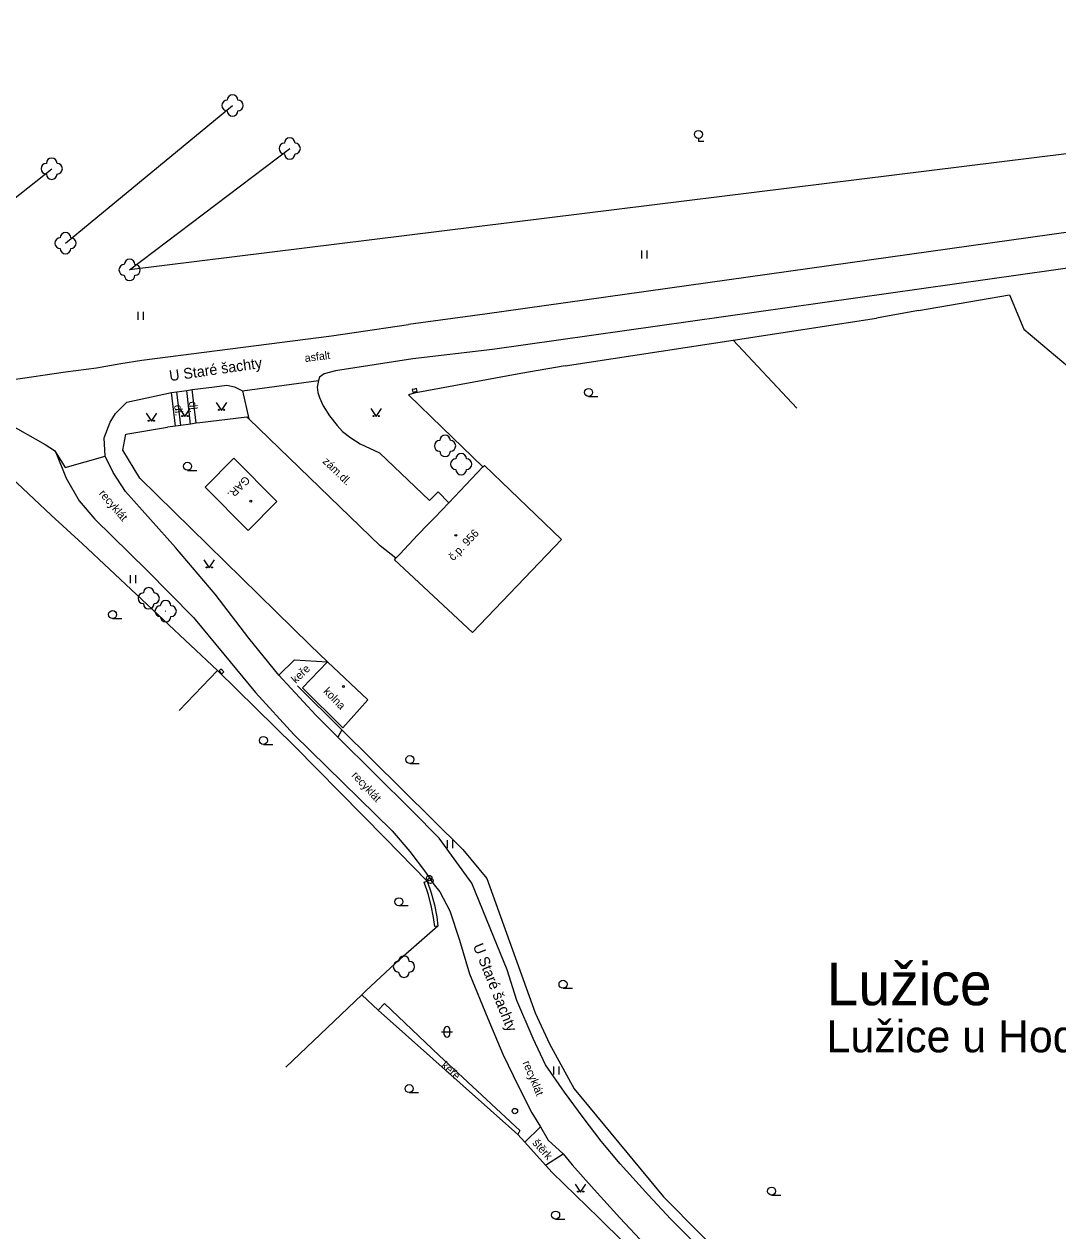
# Model space of a CAD drawing. Extents: x -577457 to -568404, y -1208466 to -1201387.
# Drawn here: x -569289.6 to -569192.7, y -1204335 to -1204221.9 of the extents above; entities that cross this region are included whole.
import ezdxf

# ---------------------------------------------------------------- set-up
doc = ezdxf.new("R2010")
doc.units = 0
for name, color, linetype in [('BUDOVY_MĚŘ', 7, 'Continuous'), ('BUDOVY_NEMĚŘ', 7, 'Continuous'), ('NÁZEV_K_Ú', 7, 'Continuous'), ('NÁZVY_SÍDEL_JEDNOTKY', 7, 'Continuous'), ('NÁZVY_ULIC_TOK_SMĚR', 7, 'Continuous'), ('OBVOD_PILÍŘE', 7, 'Continuous'), ('POMOC_POPIS', 7, 'Continuous'), ('ROZHRANÍ_PLOCH', 7, 'Continuous'), ('ZELEŇ', 7, 'Continuous'), ('ZN_BUDOV', 7, 'Continuous'), ('ZN_DOPLŇKOVÉ', 7, 'Continuous'), ('ZN_KULTUR', 7, 'Continuous'), ('Č_POPIS_ORIENT', 7, 'Continuous')]:
    doc.layers.add(name, color=color, linetype=linetype)

msp = doc.modelspace()

# ---------------------------------------------------------------- linework, layer by layer
at = {"layer": 'BUDOVY_MĚŘ'}
for points in [[(-569269.93, -1204262.59), (-569272.63, -1204265.31), (-569268.61, -1204269.37), (-569265.91, -1204266.65), (-569269.93, -1204262.59)], [(-569249.81, -1204266.78), (-569246.62, -1204263.4)], [(-569251.11, -1204268.15), (-569249.81, -1204266.78)], [(-569252.69, -1204269.79), (-569251.77, -1204268.83)], [(-569254.76, -1204271.97), (-569254.4, -1204271.6)], [(-569254.9, -1204272.12), (-569254.76, -1204271.97)], [(-569261.18, -1204281.68), (-569263.51, -1204284.12), (-569259.72, -1204287.87)]]:
    msp.add_lwpolyline(points, dxfattribs=at)
at = {"layer": 'BUDOVY_NEMĚŘ'}
for points in [[(-569246.62, -1204263.4), (-569246.45, -1204263.28), (-569239.24, -1204270.22), (-569247.59, -1204278.94), (-569254.9, -1204272.12)], [(-569261.18, -1204281.68), (-569257.39, -1204285.23), (-569259.72, -1204287.87)]]:
    msp.add_lwpolyline(points, dxfattribs=at)
at = {"layer": 'OBVOD_PILÍŘE'}
for points in [[(-569253.02, -1204256.12), (-569253.22, -1204256.16), (-569253.16, -1204256.41), (-569252.77, -1204256.32), (-569252.83, -1204256.07), (-569253.02, -1204256.12)], [(-569271.02, -1204282.5), (-569271.16, -1204282.36), (-569271.32, -1204282.52), (-569271.06, -1204282.8), (-569270.89, -1204282.63), (-569271.02, -1204282.5)]]:
    msp.add_lwpolyline(points, dxfattribs=at)
at = {"layer": 'ROZHRANÍ_PLOCH'}
for points in [[(-569069.28, -1204232.47), (-569092.06, -1204234.84), (-569137.33, -1204237.75), (-569164.21, -1204240.2), (-569177.67, -1204242.79), (-569245.72, -1204252.43), (-569253.17, -1204253.29)], [(-569178.19, -1204239.52), (-569246.44, -1204249.1), (-569253.59, -1204250.06)], [(-569296.17, -1204255.64), (-569290.8, -1204255.26), (-569285.72, -1204254.52), (-569282.82, -1204254.12), (-569280.54, -1204253.73), (-569278.56, -1204253.43), (-569260.79, -1204251.15), (-569253.59, -1204250.06)], [(-569253.17, -1204253.29), (-569260.43, -1204254.42), (-569261.48, -1204254.69), (-569261.92, -1204255), (-569262, -1204255.31)], [(-569273.84, -1204256.18), (-569271.74, -1204255.9), (-569270.59, -1204255.76), (-569269.88, -1204255.92), (-569269.12, -1204256.28)], [(-569269.12, -1204256.28), (-569262, -1204255.31)], [(-569262, -1204255.31), (-569262.13, -1204255.95), (-569262.08, -1204256.45), (-569261.91, -1204256.9), (-569261.57, -1204257.7), (-569260.99, -1204258.64), (-569260.27, -1204259.53), (-569259.76, -1204260.1), (-569258.99, -1204260.69), (-569258.1, -1204261.26), (-569256.3, -1204262.1), (-569251.62, -1204266.57), (-569250.8, -1204265.76), (-569249.81, -1204266.78)], [(-569282, -1204262.41), (-569282.09, -1204260.69), (-569281.53, -1204259.24), (-569281.04, -1204258.42), (-569279.98, -1204257.35), (-569275.78, -1204256.46)], [(-569275.78, -1204256.46), (-569275.29, -1204256.39)], [(-569275.4, -1204259.6), (-569275.78, -1204256.46)], [(-569275.29, -1204256.39), (-569274.34, -1204256.25)], [(-569274.9, -1204259.53), (-569275.29, -1204256.39)], [(-569274.34, -1204256.25), (-569273.84, -1204256.18)], [(-569274, -1204259.4), (-569274.34, -1204256.25)], [(-569273.46, -1204259.33), (-569273.84, -1204256.18)], [(-569269.12, -1204256.28), (-569268.54, -1204258.92)], [(-569316.19, -1204263.14), (-569316.41, -1204261.89), (-569316.16, -1204260.96), (-569315.88, -1204260.27), (-569315.21, -1204259.83), (-569314.25, -1204259.72), (-569301.88, -1204259.13), (-569295.6, -1204258.7), (-569292.54, -1204258.66), (-569291.6, -1204258.73), (-569291.16, -1204259.32), (-569287.61, -1204261.31), (-569286.76, -1204261.89), (-569286.62, -1204262.08)], [(-569286.62, -1204262.08), (-569285.66, -1204264.48), (-569284.44, -1204266.59), (-569282.96, -1204268.32), (-569278.08, -1204273.08), (-569273.73, -1204277.53), (-569270.88, -1204280.96), (-569267.9, -1204284.56), (-569264.32, -1204288.5), (-569255.11, -1204297.52), (-569253.45, -1204299.46), (-569252, -1204301.4), (-569251.16, -1204302.58), (-569250.65, -1204303.22), (-569249.71, -1204305.01), (-569248.79, -1204307.77), (-569247.87, -1204310.92), (-569246.13, -1204315.09), (-569244.73, -1204318.43), (-569243.28, -1204321.46), (-569242.02, -1204323.94), (-569241.21, -1204325.24)], [(-569286.62, -1204262.08), (-569285.75, -1204263.46), (-569282, -1204262.41)], [(-569265.72, -1204282.93), (-569268.54, -1204279.47), (-569271.7, -1204275.35), (-569275.42, -1204270.98), (-569280.08, -1204265.73), (-569281.26, -1204263.93), (-569282, -1204262.41)], [(-569260.2, -1204288.73), (-569262.27, -1204286.68), (-569265.72, -1204282.93)], [(-569184.14, -1204376.82), (-569197.15, -1204364.82), (-569203.42, -1204358.99), (-569212.01, -1204350.85), (-569219.63, -1204343.37), (-569224.16, -1204338.79), (-569228.99, -1204333.9), (-569231.1, -1204331.65), (-569233.74, -1204328.71), (-569235.52, -1204326.61), (-569237.22, -1204324.38), (-569238.97, -1204322), (-569240.75, -1204319.45), (-569241.89, -1204316.97), (-569243.43, -1204313.43), (-569244.34, -1204310.55), (-569245.58, -1204307.47), (-569247.64, -1204302.42), (-569250.7, -1204298.21), (-569253.27, -1204295.6), (-569260.2, -1204288.73)], [(-569242.68, -1204326.7), (-569241.21, -1204325.24)], [(-569241.21, -1204325.24), (-569240.49, -1204326.49), (-569239.08, -1204327.77)], [(-569240.73, -1204328.85), (-569239.08, -1204327.77)], [(-569239.08, -1204327.77), (-569238.23, -1204328.8), (-569236.18, -1204331.14), (-569233.79, -1204333.77), (-569231.88, -1204335.81), (-569226, -1204341.17), (-569221.65, -1204345.17), (-569218.13, -1204348.8)]]:
    msp.add_lwpolyline(points, dxfattribs=at)
at = {"layer": 'ZELEŇ'}
for points in [[(-569101.06, -1204221.93), (-569106.5, -1204225.79), (-569136.42, -1204227.22), (-569279.71, -1204244.96)], [(-569285.71, -1204242.45), (-569270.06, -1204229.55)], [(-569279.71, -1204244.96), (-569264.71, -1204233.58)], [(-569303.2, -1204248.29), (-569287.01, -1204235.48)], [(-569265.72, -1204282.93), (-569264.26, -1204281.51), (-569261.18, -1204281.68)], [(-569259.82, -1204288.07), (-569260.2, -1204288.73)], [(-569256.42, -1204314.31), (-569255.82, -1204313.69), (-569250.71, -1204318.58), (-569243.16, -1204325.59), (-569243.34, -1204325.97)]]:
    msp.add_lwpolyline(points, dxfattribs=at)
for centre in [(-569270.06, -1204229.55), (-569264.71, -1204233.58), (-569287.01, -1204235.48), (-569285.71, -1204242.45), (-569279.71, -1204244.96), (-569250.15, -1204261.45), (-569248.64, -1204263.16), (-569277.92, -1204275.73), (-569276.33, -1204276.94), (-569254, -1204310.25)]:
    msp.add_circle(centre, 0.0005, dxfattribs=at)
for centre, start, end in [((-569270.06, -1204229.05), 0, 180), ((-569270.56, -1204229.55), 90, 270), ((-569269.56, -1204229.55), 270, 90), ((-569270.06, -1204230.05), 180, 360), ((-569265.21, -1204233.58), 90, 270), ((-569264.71, -1204233.08), 0, 180), ((-569264.21, -1204233.58), 270, 90), ((-569287.01, -1204234.98), 0, 180), ((-569264.71, -1204234.08), 180, 360), ((-569287.51, -1204235.48), 90, 270), ((-569286.51, -1204235.48), 270, 90), ((-569287.01, -1204235.98), 180, 360), ((-569286.21, -1204242.45), 90, 270), ((-569285.71, -1204241.95), 0, 180), ((-569285.21, -1204242.45), 270, 90), ((-569285.71, -1204242.95), 180, 360), ((-569280.21, -1204244.96), 90, 270), ((-569279.71, -1204244.46), 0, 180), ((-569279.21, -1204244.96), 270, 90), ((-569279.71, -1204245.46), 180, 360), ((-569250.15, -1204260.95), 0, 180), ((-569250.65, -1204261.45), 90, 270), ((-569249.65, -1204261.45), 270, 90), ((-569250.15, -1204261.95), 180, 360), ((-569249.14, -1204263.16), 90, 270), ((-569248.64, -1204262.66), 0, 180), ((-569248.14, -1204263.16), 270, 90), ((-569248.64, -1204263.66), 180, 360), ((-569278.42, -1204275.73), 90, 270), ((-569277.92, -1204275.23), 0, 180), ((-569277.42, -1204275.73), 270, 90), ((-569277.92, -1204276.23), 180, 360), ((-569276.33, -1204276.44), 0, 180), ((-569276.83, -1204276.94), 90, 270), ((-569276.33, -1204277.44), 180, 360), ((-569275.83, -1204276.94), 270, 90), ((-569254.5, -1204310.25), 90, 270), ((-569254, -1204309.75), 0, 180), ((-569253.5, -1204310.25), 270, 90), ((-569254, -1204310.75), 180, 360)]:
    msp.add_arc(centre, 0.5, start, end, dxfattribs=at)
at = {"layer": 'ZN_BUDOV'}
for centre in [(-569268.36, -1204266.63), (-569249.15, -1204269.83), (-569259.68, -1204283.99)]:
    msp.add_circle(centre, 0.0875, dxfattribs=at)
at = {"layer": 'ZN_DOPLŇKOVÉ'}
for points in [[(-569205.79, -1204248.76), (-569197.28, -1204247.28)], [(-569197.28, -1204247.28), (-569195.91, -1204250.5), (-569185.84, -1204259.02)], [(-569205.79, -1204248.76), (-569209.74, -1204249.49)], [(-569223.15, -1204251.55), (-569209.74, -1204249.49)], [(-569238.89, -1204253.96), (-569223.15, -1204251.55)], [(-569223.15, -1204251.55), (-569217.18, -1204257.9)], [(-569243.05, -1204254.66), (-569253.06, -1204256.51)], [(-569238.89, -1204253.96), (-569243.05, -1204254.66)], [(-569253.06, -1204256.51), (-569253.59, -1204256.68), (-569250.42, -1204259.74), (-569246.62, -1204263.4)], [(-569274, -1204259.4), (-569274.9, -1204259.53)], [(-569273.46, -1204259.33), (-569274, -1204259.4)], [(-569273.12, -1204259.28), (-569273.46, -1204259.33)], [(-569268.71, -1204258.77), (-569273.12, -1204259.28)], [(-569268.54, -1204258.92), (-569268.71, -1204258.77)], [(-569254.76, -1204271.97), (-569256.24, -1204270.82), (-569268.54, -1204258.92)], [(-569264.41, -1204278.53), (-569278.75, -1204264.48), (-569280.34, -1204261.86), (-569280.05, -1204260.35), (-569276.15, -1204259.7)], [(-569275.4, -1204259.6), (-569276.15, -1204259.7)], [(-569274.9, -1204259.53), (-569275.4, -1204259.6)], [(-569287.07, -1204267.95), (-569292.96, -1204262.42), (-569316.19, -1204263.14)], [(-569287.07, -1204267.95), (-569284.12, -1204270.64)], [(-569251.77, -1204268.83), (-569251.11, -1204268.15)], [(-569271.48, -1204282.49), (-569284.12, -1204270.64)], [(-569254.4, -1204271.6), (-569252.69, -1204269.79)], [(-569264.41, -1204278.53), (-569262.8, -1204280.13)], [(-569261.18, -1204281.68), (-569262.8, -1204280.13)], [(-569271.48, -1204282.49), (-569275.05, -1204286.24)], [(-569251.82, -1204302.22), (-569255.77, -1204298.22), (-569264.27, -1204289.59), (-569271.48, -1204282.49)], [(-569263.98, -1204283.94), (-569259.82, -1204288.07)], [(-569259.82, -1204288.07), (-569248.5, -1204299.28), (-569246.24, -1204301.98), (-569241.71, -1204314.57)], [(-569250.82, -1204306.46), (-569251.12, -1204306.49), (-569251.23, -1204305.65), (-569251.44, -1204304.52), (-569251.73, -1204303.42), (-569252.1, -1204302.33), (-569251.82, -1204302.22)], [(-569251.82, -1204302.22), (-569251.45, -1204303.32), (-569251.15, -1204304.44), (-569250.93, -1204305.58), (-569250.82, -1204306.46)], [(-569250.82, -1204306.46), (-569254.83, -1204309.95)], [(-569257.58, -1204312.52), (-569254.83, -1204309.95)], [(-569257.58, -1204312.52), (-569257.96, -1204312.88)], [(-569257.96, -1204312.88), (-569265.07, -1204319.67)], [(-569256.42, -1204314.31), (-569257.96, -1204312.88)], [(-569243.34, -1204325.97), (-569256.42, -1204314.31)], [(-569241.71, -1204314.57), (-569240.37, -1204317.47)], [(-569240.37, -1204317.47), (-569238.06, -1204321.69), (-569229.68, -1204331.82), (-569222.68, -1204338.87), (-569216.12, -1204345.1)], [(-569243.34, -1204325.97), (-569242.68, -1204326.7)], [(-569242.68, -1204326.7), (-569240.73, -1204328.85)], [(-569240.73, -1204328.85), (-569240.13, -1204329.52)], [(-569235.73, -1204333.79), (-569240.13, -1204329.52)], [(-569233.38, -1204336.11), (-569235.73, -1204333.79)]]:
    msp.add_lwpolyline(points, dxfattribs=at)
for centre, radius in [((-569251.63, -1204301.94), 0.25), ((-569251.53, -1204302.19), 0.25), ((-569251.63, -1204301.94), 0.0005), ((-569251.53, -1204302.19), 0.0005), ((-569243.61, -1204323.78), 0.25), ((-569243.61, -1204323.78), 0.0005)]:
    msp.add_circle(centre, radius, dxfattribs=at)
at = {"layer": 'ZN_KULTUR'}
for p, q in [((-569231.71, -1204243.9), (-569231.71, -1204243.15)), ((-569231.21, -1204243.9), (-569231.21, -1204243.15)), ((-569278.9, -1204249.64), (-569278.9, -1204248.89)), ((-569278.4, -1204249.64), (-569278.4, -1204248.89)), ((-569236.7, -1204256.81), (-569235.83, -1204256.81)), ((-569274.28, -1204263.74), (-569273.41, -1204263.74)), ((-569279.62, -1204274.3), (-569279.62, -1204273.55)), ((-569279.12, -1204274.3), (-569279.12, -1204273.55)), ((-569281.3, -1204277.62), (-569280.43, -1204277.62)), ((-569267.17, -1204289.43), (-569266.3, -1204289.43)), ((-569253.45, -1204291.22), (-569252.58, -1204291.22)), ((-569249.93, -1204299.15), (-569249.93, -1204298.4)), ((-569249.43, -1204299.15), (-569249.43, -1204298.4)), ((-569254.48, -1204304.53), (-569253.6, -1204304.53)), ((-569239.1, -1204312.27), (-569238.22, -1204312.27)), ((-569250.47, -1204316.35), (-569249.47, -1204316.35)), ((-569250.22, -1204316.6), (-569250.22, -1204316.1)), ((-569249.72, -1204316.6), (-569249.72, -1204316.1)), ((-569239.95, -1204320.34), (-569239.95, -1204319.59)), ((-569239.45, -1204320.34), (-569239.45, -1204319.59)), ((-569253.52, -1204322.04), (-569252.65, -1204322.04)), ((-569219.56, -1204331.66), (-569218.69, -1204331.66)), ((-569239.79, -1204333.9), (-569238.92, -1204333.9))]:
    msp.add_line(p, q, dxfattribs=at)
for points in [[(-569226.41, -1204232.64), (-569226.41, -1204232.89), (-569225.91, -1204232.89)], [(-569275.02, -1204257.96), (-569274.52, -1204258.71), (-569274.02, -1204257.96)], [(-569271.59, -1204257.37), (-569271.09, -1204258.12), (-569270.59, -1204257.37)], [(-569257.11, -1204257.96), (-569256.61, -1204258.71), (-569256.11, -1204257.96)], [(-569278.17, -1204258.39), (-569277.67, -1204259.14), (-569277.17, -1204258.39)], [(-569272.74, -1204272.14), (-569272.24, -1204272.89), (-569271.74, -1204272.14)], [(-569237.95, -1204330.62), (-569237.45, -1204331.37), (-569236.95, -1204330.62)]]:
    msp.add_lwpolyline(points, dxfattribs=at)
for centre, radius in [((-569226.41, -1204232.26), 0.375), ((-569236.7, -1204256.44), 0.375), ((-569271.34, -1204258.07), 0.05), ((-569270.84, -1204258.07), 0.05), ((-569277.92, -1204259.09), 0.05), ((-569277.42, -1204259.09), 0.05), ((-569274.77, -1204258.66), 0.05), ((-569274.27, -1204258.66), 0.05), ((-569256.86, -1204258.66), 0.05), ((-569256.36, -1204258.66), 0.05), ((-569274.28, -1204263.36), 0.375), ((-569272.49, -1204272.84), 0.05), ((-569271.99, -1204272.84), 0.05), ((-569281.3, -1204277.25), 0.375), ((-569267.17, -1204289.05), 0.375), ((-569253.45, -1204290.84), 0.375), ((-569254.48, -1204304.16), 0.375), ((-569239.1, -1204311.89), 0.375), ((-569253.52, -1204321.67), 0.375), ((-569237.7, -1204331.32), 0.05), ((-569237.2, -1204331.32), 0.05), ((-569219.56, -1204331.28), 0.375), ((-569239.79, -1204333.52), 0.375)]:
    msp.add_circle(centre, radius, dxfattribs=at)
for centre, start, end in [((-569249.97, -1204316.1), 0, 180), ((-569249.97, -1204316.6), 180, 360)]:
    msp.add_arc(centre, 0.25, start, end, dxfattribs=at)

# ---------------------------------------------------------------- texts
at = {"layer": 'NÁZEV_K_Ú'}
msp.add_text('Lužice u Hodonína', height=3, dxfattribs=at).set_placement((-569214.4, -1204318.27))
at = {"layer": 'NÁZVY_SÍDEL_JEDNOTKY'}
msp.add_text('Lužice', height=4, dxfattribs=at).set_placement((-569214.4, -1204313.86))
at = {"layer": 'NÁZVY_ULIC_TOK_SMĚR'}
for rotation, p in [(8.2128, (-569275.92, -1204255.39)), (291.9296, (-569247.56, -1204308.3))]:
    msp.add_text('U Staré šachty', height=1, rotation=rotation, dxfattribs=at).set_placement(p)
at = {"layer": 'POMOC_POPIS'}
for s, rotation, p in [('asfalt', 7.3115, (-569263.26, -1204253.6)), ('dl.', 276.9003, (-569275.54, -1204257.64)), ('dl.', 276.1604, (-569274.16, -1204257.31)), ('zám.dl.', 315.947, (-569261.68, -1204262.97)), ('GAR.', 224.72, (-569268.87, -1204264.21)), ('recyklát', 310.5467, (-569282.63, -1204265.94)), ('kolna', 314.1698, (-569261.61, -1204284.5)), ('recyklát', 313.23, (-569258.96, -1204292.37)), ('recyklát', 292.7416, (-569242.9, -1204319.24)), ('štěrk', 312.2073, (-569242.02, -1204326.8))]:
    msp.add_text(s, height=0.75, rotation=rotation, dxfattribs=at).set_placement(p)
at = {"layer": 'ZELEŇ'}
for rotation, p in [(44.2043, (-569264.13, -1204283.76)), (317.124, (-569250.57, -1204319.58))]:
    msp.add_text('keře', height=0.75, rotation=rotation, dxfattribs=at).set_placement(p)
at = {"layer": 'Č_POPIS_ORIENT'}
msp.add_text('č.p. 956', height=0.75, rotation=46.2838, dxfattribs=at).set_placement((-569249.38, -1204272.27))

doc.saveas('drawing.dxf')
